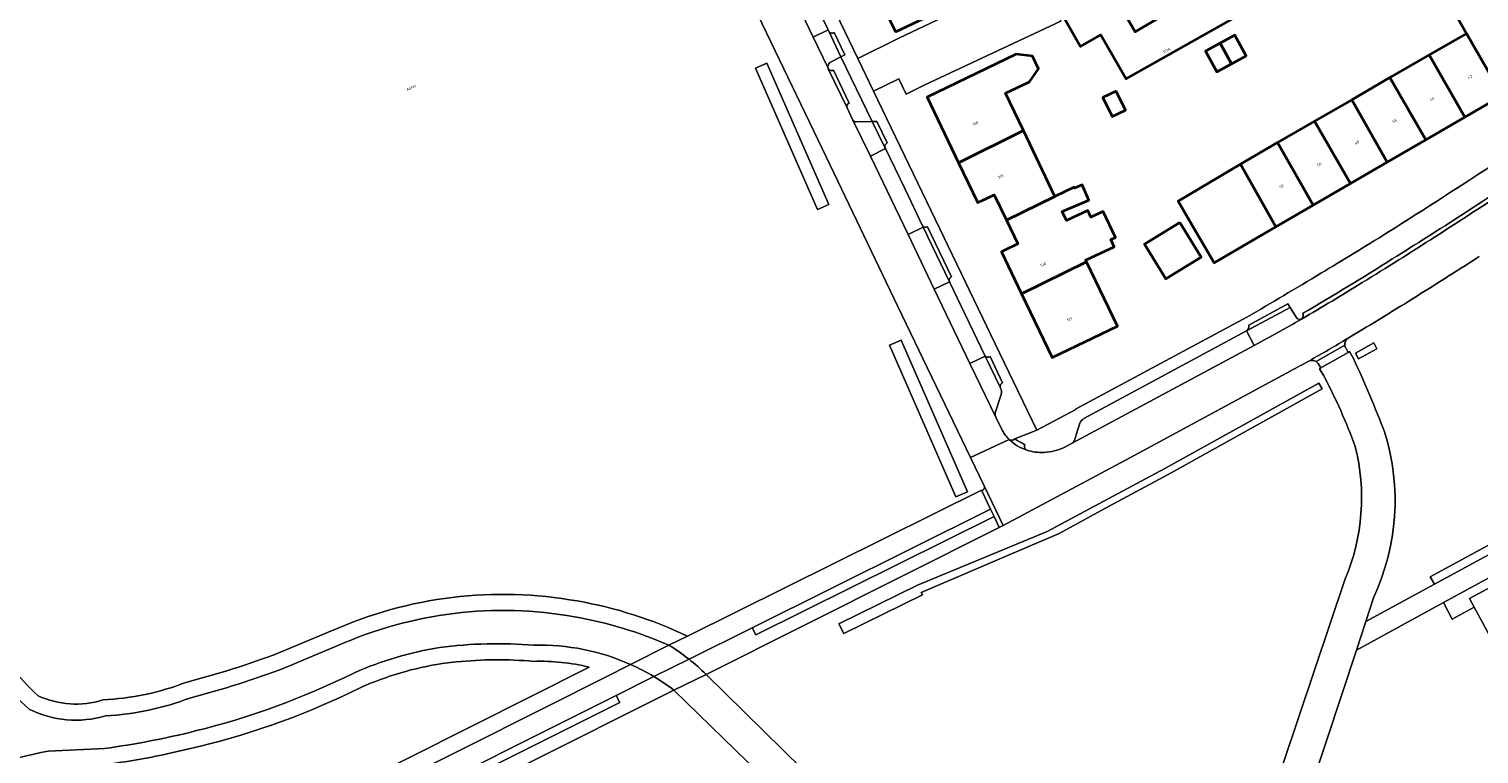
# Model space of a CAD drawing. Header units: metres. Extents: x 197700 to 204338, y 317132 to 325229.
# Tile 279 of 656: x 200072 to 200252, y 319427 to 319517. Entities that reach past the tile are written whole.
import ezdxf
from ezdxf.enums import TextEntityAlignment as Align

# ---------------------------------------------------------------- set-up
doc = ezdxf.new("R2010")
doc.units = ezdxf.units.M
for name, color, linetype, lineweight in [('B-WE-GR-BEPLANTING_CULTUUR_HEESTERS-GV', 90, 'Continuous', 18), ('B-WE-GR-GRAS-GV', 60, 'Continuous', 13), ('B-WE-OG-BEBOUWING-GV', 7, 'Continuous', 35), ('B-WE-OG-BEBOUWING-T18', 10, 'Continuous', 18), ('B-WE-OG-TERREIN_CULTUURSCHEIDING-GV', 7, 'Continuous', 18), ('B-WE-OG-TERREIN_ERF-GV', 7, 'Continuous', 18), ('B-WE-OG-TOPOGRAFIE-T18', 10, 'Continuous', 18), ('B-WE-VH-VERHARDING_BETONSTRAATSTEEN-GV', 252, 'Continuous', 18), ('B-WE-VH-VERHARDING_HALFVERHARDING_GRIND-GV', 252, 'Continuous', 18), ('B-WE-VH-VERHARDING_OPEN-GV', 252, 'Continuous', 18), ('B-WE-VH-VERHARDING_STRAATBAKSTEEN-GV', 252, 'Continuous', 18), ('B-WE-VH-VERHARDING_TEGEL-GV', 252, 'Continuous', 18)]:
    doc.layers.add(name, color=color, linetype=linetype, lineweight=lineweight)
doc.styles.add('NLCS-ISO-M200-T18', font='NLCS-ISO.ttf', dxfattribs={"height": 0.36})

msp = doc.modelspace()

# ---------------------------------------------------------------- linework, layer by layer
at = {"layer": 'B-WE-GR-BEPLANTING_CULTUUR_HEESTERS-GV'}
for points in [[(200162.026, 319512.546), (200169.71, 319494.995), (200171.129, 319495.616), (200163.445, 319513.167)], [(200178.701, 319478.097), (200186.95, 319459.256), (200188.369, 319459.877), (200180.12, 319478.718)], [(200236.638, 319477.132), (200237.036, 319476.414), (200239.315, 319477.677), (200238.917, 319478.395)], [(200182.629, 319447.357), (200192.115, 319451.409), (200199.807, 319454.694), (200205.94, 319458.041), (200213.343, 319462.055), (200232.486, 319472.665), (200232.088, 319473.383), (200212.945, 319462.772), (200198.288, 319454.938), (200182.182, 319448.271), (200172.404, 319443.491), (200172.993, 319442.285), (200182.772, 319447.065)], [(200245.946, 319449.33), (200246.46, 319448.385), (200273.414, 319463.016), (200274.226, 319463.46), (200273.709, 319464.41)], [(200191.254, 319457.714), (200161.624, 319442.977), (200162.065, 319442.09), (200191.685, 319456.81)], [(200251.405, 319445.548), (200250.822, 319446.614), (200255.748, 319449.283), (200255.203, 319450.263), (200247.58, 319446.108), (200248.687, 319444.071)], [(200115.044, 319419.711), (200115.46, 319418.854), (200145.124, 319433.681), (200144.686, 319434.561)]]:
    msp.add_lwpolyline(points, close=True, dxfattribs=at)
at = {"layer": 'B-WE-GR-GRAS-GV'}
for points in [[(200190.462, 319460.612), (200188.767, 319464.136), (200179.701, 319482.993), (200170.839, 319501.457), (200160.179, 319523.616), (200159.478, 319525.074), (200141.265, 319562.951)], [(200153.567, 319441.953), (200190.121, 319460.094), (200190.17, 319459.992)], [(200102.731, 319439.847), (200109.286, 319442.599)]]:
    msp.add_lwpolyline(points, dxfattribs=at)
for points in [[(200162.026, 319512.546), (200163.445, 319513.167), (200171.129, 319495.616), (200169.71, 319494.995)], [(200178.701, 319478.097), (200180.12, 319478.718), (200188.369, 319459.877), (200186.95, 319459.256)]]:
    msp.add_lwpolyline(points, close=True, dxfattribs=at)
for points in [[(200190.17, 319459.992, 0.4190742), (200190.462, 319460.612)], [(200109.286, 319442.599, -0.1503557), (200139.851, 319446.311)], [(200139.851, 319446.311, -0.0671167), (200153.567, 319441.953)], [(200066.621, 319442.129, 0.0727658), (200072.789, 319434.535)], [(200091.167, 319436.195, 0.0259241), (200102.731, 319439.847)], [(200080.826, 319434.024, 0.0812187), (200091.167, 319436.195)], [(200072.789, 319434.535, 0.1892836), (200080.826, 319434.024)]]:
    msp.add_lwpolyline(points, format="xyb", dxfattribs=at)
at = {"layer": 'B-WE-OG-BEBOUWING-GV'}
for points in [[(200179.423, 319517.067), (200187.604, 319520.924), (200186.57, 319523.175), (200183.646, 319529.217), (200175.49, 319525.223)], [(200221.51, 319518.774), (200218.15, 319524.473), (200218.255, 319524.535), (200216.594, 319527.468), (200213.221, 319525.569), (200212.253, 319527.291), (200209.93, 319525.982), (200211.113, 319523.927), (200211.768, 319524.304), (200213.859, 319520.674), (200213.071, 319520.221), (200213.474, 319519.521), (200211.576, 319518.428), (200209.232, 319517.079), (200206.135, 319522.458), (200202.772, 319520.535), (200200.247, 319519.091), (200202.44, 319515.258), (200204.964, 319516.703), (200208.109, 319511.205)], [(200262.583, 319513.632), (200260.072, 319517.955), (200258.122, 319521.312), (200256.305, 319524.44), (200248.651, 319519.994), (200250.442, 319516.873), (200254.873, 319509.154)], [(200221.219, 319513.084), (200219.811, 319515.646), (200217.991, 319514.645), (200219.399, 319512.083), (200220.667, 319512.78)], [(200221.219, 319513.084), (200223.039, 319514.086), (200221.631, 319516.646), (200219.811, 319515.646)], [(200247.646, 319515.257), (200245.816, 319514.2), (200250.253, 319506.47), (200254.873, 319509.154), (200250.442, 319516.873)], [(200195.337, 319504.802), (200193.104, 319509.448), (200196.092, 319510.845), (200197.207, 319512.48), (200196.454, 319514.047), (200194.445, 319514.269), (200183.357, 319508.952), (200187.283, 319500.78)], [(200245.387, 319503.644), (200250.253, 319506.47), (200245.816, 319514.2), (200240.929, 319511.376)], [(200236.174, 319508.628), (200240.584, 319500.853), (200245.387, 319503.644), (200240.929, 319511.376)], [(200206.869, 319509.706), (200205.232, 319508.903), (200206.401, 319506.523), (200208.038, 319507.326)], [(200236.005, 319498.194), (200240.584, 319500.853), (200236.174, 319508.628), (200231.546, 319505.953)], [(200193.237, 319493.659), (200199.259, 319496.592), (200195.337, 319504.802), (200187.283, 319500.78), (200189.67, 319495.813), (200190.047, 319495.997), (200191.715, 319496.811)], [(200231.546, 319505.953), (200226.958, 319503.301), (200231.4, 319495.519), (200236.005, 319498.194)], [(200231.4, 319495.519), (200226.958, 319503.301), (200222.342, 319500.633), (200226.749, 319492.817)], [(200226.749, 319492.817), (200222.342, 319500.633), (200214.599, 319496.031), (200216.551, 319492.671), (200219.061, 319488.351)], [(200199.259, 319496.592), (200193.237, 319493.659), (200194.663, 319490.707), (200192.929, 319489.874), (200192.607, 319489.72), (200195.108, 319484.51), (200203.174, 319488.493), (200203.081, 319488.687), (200204.308, 319489.252), (200206.649, 319490.33), (200206.23, 319491.24), (200206.777, 319491.491), (200205.282, 319494.736), (200203.733, 319494.023), (200203.352, 319494.85), (200200.705, 319493.631), (200200.176, 319494.731), (200203.479, 319496.156), (200202.659, 319498.059), (200201.686, 319497.639), (200201.638, 319497.75)], [(200214.799, 319493.355), (200210.399, 319490.661), (200213.041, 319486.345), (200217.441, 319489.038)], [(200203.174, 319488.493), (200195.108, 319484.51), (200198.918, 319476.572), (200207.032, 319480.467)]]:
    msp.add_lwpolyline(points, close=True, dxfattribs=at)
at = {"layer": 'B-WE-OG-TERREIN_CULTUURSCHEIDING-GV'}
for points in [[(200252.008, 319489.115, -0.0039181), (200244.353, 319484.263)], [(200244.353, 319484.263, -0.0068452), (200235.845, 319479.061)], [(200235.716, 319478.982, 0.264648), (200235.321, 319478.131)], [(200235.321, 319478.131, 0.1233896), (200235.471, 319477.692)], [(200230.905, 319476.181, -0.0043024), (200228.529, 319474.881)], [(200231.744, 319476.066, 0.2204433), (200230.905, 319476.181)], [(200232.07, 319475.725, 0.1184148), (200231.744, 319476.066)], [(200236.39, 319476.465, -0.0165638), (200240.315, 319467.21)], [(200236.617, 319465.524, 0.0328368), (200232.71, 319474.294)], [(200240.315, 319467.21, -0.1853123), (200238.896, 319446.721)], [(200235.378, 319449.081, 0.1621877), (200236.617, 319465.524)], [(200139.851, 319446.311, 0.1503557), (200109.286, 319442.599)], [(200110.08, 319440.763, -0.1504798), (200139.502, 319444.342)], [(200153.567, 319441.953, 0.0671167), (200139.851, 319446.311)], [(200139.502, 319444.342, -0.0593845), (200151.256, 319440.806)], [(200072.789, 319434.535, -0.0727658), (200066.621, 319442.129)], [(200064.893, 319441.121, 0.0748911), (200071.656, 319432.861)], [(200102.731, 319439.847, -0.0259241), (200091.167, 319436.195)], [(200122.73, 319440.522, 0.0636471), (200112.123, 319437.401)], [(200134.482, 319440.808, 0.0541195), (200122.73, 319440.522)], [(200146.491, 319438.419, 0.1124072), (200134.482, 319440.808)], [(200091.78, 319434.288, 0.0258216), (200103.469, 319437.988)], [(200112.926, 319435.569, -0.063724), (200123.047, 319438.547)], [(200123.047, 319438.547, 0.063724), (200112.926, 319435.569)], [(200124.788, 319438.747, -0.0460656), (200134.427, 319438.805)], [(200134.427, 319438.805, 0.0460656), (200124.788, 319438.747)], [(200134.427, 319438.805, -0.0681192), (200141.331, 319438.083)], [(200141.331, 319438.083, 0.0681192), (200134.427, 319438.805)], [(200091.167, 319436.195, -0.0812187), (200080.826, 319434.024)], [(200112.123, 319437.401, -0.0553229), (200092.34, 319430.152)], [(200080.826, 319434.024, -0.1892836), (200072.789, 319434.535)], [(200081.175, 319432.039, 0.0785545), (200091.78, 319434.288)], [(200092.817, 319428.21, 0.0553199), (200112.926, 319435.569)], [(200112.926, 319435.569, -0.0553199), (200092.817, 319428.21)], [(200071.656, 319432.861, 0.1901523), (200081.175, 319432.039)], [(200092.34, 319430.152, -0.0276195), (200081.037, 319427.978)], [(200074.051, 319427.634, 0.1025915), (200060.49, 319422.392)], [(200081.22, 319425.985, 0.0182927), (200088.827, 319427.293)], [(200088.827, 319427.293, -0.0182927), (200081.22, 319425.985)]]:
    msp.add_lwpolyline(points, format="xyb", dxfattribs=at)
for points in [[(200235.471, 319477.692), (200235.735, 319477.217), (200235.898, 319477.311), (200236.39, 319476.465)], [(200235.845, 319479.061), (200235.716, 319478.982)], [(200232.71, 319474.294), (200232.171, 319475.186), (200232.336, 319475.28), (200232.07, 319475.725)], [(200228.529, 319474.881), (200210.717, 319465.285), (200208.659, 319464.163), (200192.824, 319455.7), (200192.34, 319455.433), (200155.862, 319437.191), (200167.811, 319425.452), (200185.543, 319408.351)], [(200238.896, 319446.721), (200237.918, 319443.748), (200246.46, 319448.385), (200245.946, 319449.33), (200273.709, 319464.41), (200274.226, 319463.46), (200281.249, 319467.295)], [(200282.593, 319465.257), (200275.002, 319461.131), (200276.163, 319458.995), (200262.125, 319451.37), (200264.509, 319447.002), (200264.858, 319446.36), (200254.143, 319440.541), (200253.785, 319441.2), (200251.405, 319445.548), (200248.687, 319444.071), (200247.58, 319446.108), (200236.752, 319440.206), (200229.366, 319417.763)], [(200225.781, 319420.565), (200235.378, 319449.081)], [(200109.286, 319442.599), (200102.731, 319439.847)], [(200151.256, 319440.806), (200153.567, 319441.953)], [(200103.469, 319437.988), (200110.08, 319440.763)], [(200047.675, 319394.509), (200047.762, 319394.295), (200048.297, 319392.825), (200081.055, 319405.567), (200144.099, 319437.235), (200145.733, 319438.056), (200146.491, 319438.419)], [(200141.331, 319438.083), (200126.727, 319430.747), (200094.497, 319414.557), (200080.242, 319407.397), (200049.512, 319395.444)], [(200049.512, 319395.444), (200080.242, 319407.397), (200094.497, 319414.557), (200126.727, 319430.747), (200141.331, 319438.083)], [(200123.047, 319438.547), (200124.788, 319438.747)], [(200124.788, 319438.747), (200123.047, 319438.547)], [(200081.037, 319427.978), (200074.051, 319427.634)], [(200088.827, 319427.293), (200092.817, 319428.21)], [(200092.817, 319428.21), (200088.827, 319427.293)]]:
    msp.add_lwpolyline(points, dxfattribs=at)
for points in [[(200236.638, 319477.132), (200238.917, 319478.395), (200239.315, 319477.677), (200237.036, 319476.414)], [(200192.115, 319451.409), (200182.629, 319447.357), (200182.772, 319447.065), (200172.993, 319442.285), (200172.404, 319443.491), (200182.182, 319448.271), (200198.288, 319454.938), (200212.945, 319462.772), (200232.088, 319473.383), (200232.486, 319472.665), (200213.343, 319462.055), (200205.94, 319458.041), (200199.807, 319454.694)], [(200151.877, 319435.236), (200114.13, 319416.32), (200126.498, 319399.375), (200131.955, 319403.308), (200137.689, 319407.455), (200144.827, 319397.591), (200133.682, 319389.477), (200139.48, 319381.471), (200146.316, 319386.436), (200146.762, 319385.821), (200151.204, 319389.048), (200150.757, 319389.662), (200176.26, 319408.185), (200176.706, 319407.571), (200178.737, 319409.046), (200164.133, 319423.286)]]:
    msp.add_lwpolyline(points, close=True, dxfattribs=at)
at = {"layer": 'B-WE-OG-TERREIN_ERF-GV'}
for points in [[(200167.744, 319541.296), (200163.801, 319549.458), (200168.304, 319551.633), (200171.945, 319553.391), (200175.889, 319545.243), (200179.726, 319547.078), (200182.125, 319542.123), (200178.318, 319540.28), (200179.849, 319537.062), (200181.247, 319534.173), (200183.646, 319529.217), (200186.57, 319523.175), (200187.604, 319520.924), (200179.423, 319517.067), (200175.49, 319525.223), (200173.074, 319530.233), (200175.148, 319531.221), (200173.73, 319534.15), (200172.197, 319537.318), (200170.144, 319536.327)], [(200262.583, 319513.632), (200254.873, 319509.154), (200250.253, 319506.47), (200245.387, 319503.644), (200240.584, 319500.853), (200236.005, 319498.194), (200231.4, 319495.519), (200226.749, 319492.817), (200219.061, 319488.351), (200216.551, 319492.671), (200214.599, 319496.031), (200222.342, 319500.633), (200226.958, 319503.301), (200231.546, 319505.953), (200236.174, 319508.628), (200240.929, 319511.376), (200245.816, 319514.2), (200247.646, 319515.257), (200250.442, 319516.873), (200248.651, 319519.994), (200256.305, 319524.44), (200258.122, 319521.312), (200260.072, 319517.955)], [(200219.811, 319515.646), (200221.631, 319516.646), (200223.039, 319514.086), (200221.219, 319513.084), (200220.667, 319512.78), (200219.399, 319512.083), (200217.991, 319514.645)], [(200193.104, 319509.448), (200195.337, 319504.802), (200199.259, 319496.592), (200201.638, 319497.75), (200201.686, 319497.639), (200202.659, 319498.059), (200203.479, 319496.156), (200200.176, 319494.731), (200200.705, 319493.631), (200203.352, 319494.85), (200203.733, 319494.023), (200205.282, 319494.736), (200206.777, 319491.491), (200206.23, 319491.24), (200206.649, 319490.33), (200204.308, 319489.252), (200203.081, 319488.687), (200203.174, 319488.493), (200207.032, 319480.467), (200198.918, 319476.572), (200195.108, 319484.51), (200192.607, 319489.72), (200192.929, 319489.874), (200194.663, 319490.707), (200193.237, 319493.659), (200191.715, 319496.811), (200190.047, 319495.997), (200189.67, 319495.813), (200187.283, 319500.78), (200183.357, 319508.952), (200194.445, 319514.269), (200196.454, 319514.047), (200197.207, 319512.48), (200196.092, 319510.845)], [(200206.869, 319509.706), (200208.038, 319507.326), (200206.401, 319506.523), (200205.232, 319508.903)], [(200214.799, 319493.355), (200217.441, 319489.038), (200213.041, 319486.345), (200210.399, 319490.661)]]:
    msp.add_lwpolyline(points, close=True, dxfattribs=at)
for points in [[(200168.191, 319527.382), (200174.747, 319513.766), (200179.835, 319516.259), (200197.977, 319524.878)], [(200233.14, 319525.343), (200221.51, 319518.774), (200208.109, 319511.205), (200204.964, 319516.703), (200202.44, 319515.258), (200200.247, 319519.091), (200202.772, 319520.535), (200202.632, 319520.489), (200201.749, 319522.03), (200200.838, 319521.5), (200198.978, 319520.572), (200199.996, 319518.4), (200183.018, 319510.421), (200180.778, 319509.333), (200179.831, 319511.237), (200176.713, 319509.688), (200184.407, 319493.714), (200192.366, 319477.162), (200196.992, 319467.527), (200201.881, 319470.107), (200201.812, 319470.155), (200223.126, 319481.595)], [(200206.135, 319522.458), (200209.232, 319517.079), (200211.576, 319518.428)]]:
    msp.add_lwpolyline(points, dxfattribs=at)
for points in [[(200240.559, 319492.063, 0.0056165), (200254.59, 319501.117)], [(200232.348, 319487.048, 0.0033159), (200240.559, 319492.063)], [(200223.126, 319481.595, 0.0046244), (200232.348, 319487.048)]]:
    msp.add_lwpolyline(points, format="xyb", dxfattribs=at)
at = {"layer": 'B-WE-VH-VERHARDING_BETONSTRAATSTEEN-GV'}
for points in [[(200169.193, 319516.415), (200171.045, 319517.302), (200166.577, 319526.605), (200164.706, 319525.794)], [(200182.876, 319492.801), (200182.803, 319492.954), (200180.578, 319497.591), (200178.177, 319502.553), (200176.331, 319501.612), (200180.993, 319491.883)], [(200184.255, 319485.084), (200186.137, 319486.006), (200182.876, 319492.801), (200180.993, 319491.883)], [(200186.137, 319486.006), (200184.255, 319485.084), (200188.684, 319475.852), (200190.578, 319476.766), (200190.545, 319476.834), (200187.604, 319482.948)]]:
    msp.add_lwpolyline(points, close=True, dxfattribs=at)
for points in [[(200192.608, 319467.719), (200191.933, 319469.079), (200188.684, 319475.852), (200184.255, 319485.084), (200180.993, 319491.883), (200176.331, 319501.612), (200174.141, 319506.095), (200173.403, 319507.633), (200171.073, 319512.485), (200171.052, 319512.529), (200169.193, 319516.415), (200164.706, 319525.794), (200160.179, 319523.616), (200170.839, 319501.457), (200179.701, 319482.993), (200188.767, 319464.136), (200193.564, 319466.4)], [(200171.045, 319517.302), (200169.193, 319516.415), (200171.052, 319512.529)], [(200171.266, 319513.245), (200172.648, 319513.963), (200171.121, 319517.142), (200171.045, 319517.302)], [(200171.121, 319517.142), (200172.648, 319513.963), (200173.141, 319514.209), (200171.808, 319516.98)], [(200171.073, 319512.485), (200173.403, 319507.633)], [(200173.67, 319508.216), (200171.726, 319512.313)], [(200174.141, 319506.095), (200176.331, 319501.612), (200178.177, 319502.553), (200178.122, 319502.665), (200176.547, 319505.92), (200174.558, 319505.868)], [(200178.407, 319503.252), (200177.11, 319505.935), (200176.547, 319505.92), (200178.122, 319502.665)], [(200182.803, 319492.954), (200182.876, 319492.801), (200186.137, 319486.006)], [(200186.397, 319486.593), (200183.406, 319492.832)], [(200223.079, 319479.879), (200228.51, 319482.791), (200228.236, 319483.244), (200223.364, 319480.602)], [(200229.252, 319481.58), (200228.51, 319482.791), (200223.079, 319479.879), (200224.035, 319478.071)], [(200201.387, 319465.939), (200224.035, 319478.071), (200223.079, 319479.879), (200202.876, 319469.005)], [(200224.035, 319478.071), (200201.387, 319465.939), (200201.254, 319465.868), (200200.404, 319465.399)], [(200235.321, 319478.131), (200231.744, 319476.066)], [(200231.744, 319476.066), (200235.321, 319478.131)], [(200232.07, 319475.725), (200232.336, 319475.28), (200235.735, 319477.217), (200235.471, 319477.692)], [(200235.716, 319478.982), (200235.845, 319479.061)], [(200192.503, 319472.764), (200192.48, 319472.813), (200190.578, 319476.766), (200188.684, 319475.852), (200191.933, 319469.079)], [(200190.545, 319476.834), (200190.578, 319476.766), (200192.48, 319472.813)], [(200192.74, 319473.421), (200191.189, 319476.713)], [(200193.564, 319466.4), (200188.767, 319464.136), (200190.462, 319460.612), (200192.824, 319455.7), (200208.659, 319464.163), (200210.717, 319465.285), (200228.529, 319474.881)], [(200191.89, 319469.842), (200192.572, 319471.999)], [(200202.371, 319468.41), (200201.73, 319466.416)], [(200190.17, 319459.992), (200191.254, 319457.714), (200191.685, 319456.81), (200192.34, 319455.433)], [(200192.34, 319455.433), (200192.824, 319455.7), (200190.462, 319460.612)]]:
    msp.add_lwpolyline(points, dxfattribs=at)
for points in [[(200171.808, 319516.98, -0.4195683), (200171.121, 319517.142)], [(200171.052, 319512.529, -0.3422308), (200171.266, 319513.245)], [(200171.726, 319512.313, -0.4199148), (200171.073, 319512.485)], [(200173.403, 319507.633, -0.4000995), (200173.67, 319508.216)], [(200174.558, 319505.868, -0.2855939), (200174.141, 319506.095)], [(200178.122, 319502.665, -0.3695343), (200178.407, 319503.252)], [(200259.568, 319500.742, -0.0056494), (200249.957, 319494.359)], [(200255.949, 319497.719, -0.0043211), (200246.539, 319491.582)], [(200246.539, 319491.582, 0.0043211), (200255.949, 319497.719)], [(200249.957, 319494.359, -0.0037023), (200241.226, 319488.825)], [(200183.406, 319492.832, -0.4242885), (200182.803, 319492.954)], [(200246.539, 319491.582, -0.0059724), (200237.493, 319485.896)], [(200237.493, 319485.896, 0.0059724), (200246.539, 319491.582)], [(200241.226, 319488.825, -0.0093965), (200230.081, 319482.072)], [(200244.353, 319484.263, 0.0039181), (200252.008, 319489.115)], [(200186.137, 319486.006, -0.4513791), (200186.397, 319486.593)], [(200237.493, 319485.896, -0.008657), (200229.931, 319481.365)], [(200229.931, 319481.365, 0.008657), (200237.493, 319485.896)], [(200235.845, 319479.061, 0.0068452), (200244.353, 319484.263)], [(200224.035, 319478.071, 0.0064703), (200229.931, 319481.365)], [(200229.931, 319481.365, -0.0064703), (200224.035, 319478.071)], [(200229.931, 319481.365, -0.3969457), (200229.252, 319481.58)], [(200230.081, 319482.072, -0.4046184), (200229.931, 319481.365)], [(200223.364, 319480.602, -0.2855251), (200223.079, 319479.879)], [(200235.716, 319478.982, -0.0089347), (200230.905, 319476.181)], [(200230.905, 319476.181, 0.0089347), (200235.716, 319478.982)], [(200235.321, 319478.131, -0.264648), (200235.716, 319478.982)], [(200235.471, 319477.692, -0.1233896), (200235.321, 319478.131)], [(200191.189, 319476.713, -0.4486734), (200190.545, 319476.834)], [(200228.529, 319474.881, 0.0043024), (200230.905, 319476.181)], [(200230.905, 319476.181, -0.2204433), (200231.744, 319476.066)], [(200231.744, 319476.066, -0.1184148), (200232.07, 319475.725)], [(200192.48, 319472.813, -0.4241466), (200192.74, 319473.421)], [(200192.572, 319471.999, 0.2517798), (200192.503, 319472.764)], [(200191.933, 319469.079, -0.1874876), (200191.89, 319469.842)], [(200202.876, 319469.005, 0.1741281), (200202.371, 319468.41)], [(200193.564, 319466.4, -0.0769967), (200192.608, 319467.719)], [(200194.274, 319466.459, -0.3669649), (200193.564, 319466.4)], [(200193.564, 319466.4, 0.1235755), (200195.771, 319465.064)], [(200195.771, 319465.064, -0.1235755), (200193.564, 319466.4)], [(200195.521, 319465.743, -0.0184624), (200194.274, 319466.459)], [(200195.771, 319465.064, -0.4298003), (200195.521, 319465.743)], [(200197.883, 319464.784, -0.09175), (200195.771, 319465.064)], [(200200.404, 319465.399, -0.1019715), (200197.883, 319464.784)], [(200201.73, 319466.416, -0.2026087), (200201.387, 319465.939)], [(200190.462, 319460.612, -0.4190742), (200190.17, 319459.992)]]:
    msp.add_lwpolyline(points, format="xyb", dxfattribs=at)
at = {"layer": 'B-WE-VH-VERHARDING_HALFVERHARDING_GRIND-GV'}
for points in [[(200236.39, 319476.465), (200235.898, 319477.311), (200235.735, 319477.217), (200232.336, 319475.28), (200232.171, 319475.186), (200232.71, 319474.294)], [(200235.378, 319449.081), (200225.781, 319420.565)], [(200229.366, 319417.763), (200236.752, 319440.206), (200237.918, 319443.748), (200238.896, 319446.721)], [(200110.08, 319440.763), (200103.469, 319437.988)], [(200146.491, 319438.419), (200151.256, 319440.806)], [(200151.275, 319440.798), (200151.256, 319440.806), (200146.491, 319438.419)], [(200153.752, 319439.072), (200149.385, 319436.915)], [(200149.385, 319436.915), (200153.752, 319439.072)], [(200151.877, 319435.236), (200155.862, 319437.191), (200155.855, 319437.198)], [(200185.543, 319408.351), (200167.811, 319425.452), (200155.862, 319437.191), (200151.877, 319435.236), (200164.133, 319423.286), (200178.737, 319409.046), (200180.423, 319407.474), (200181.553, 319406.42)], [(200074.051, 319427.634), (200081.037, 319427.978)]]:
    msp.add_lwpolyline(points, dxfattribs=at)
for points in [[(200240.315, 319467.21, 0.0165638), (200236.39, 319476.465)], [(200232.71, 319474.294, -0.0328368), (200236.617, 319465.524)], [(200238.896, 319446.721, 0.1853123), (200240.315, 319467.21)], [(200236.617, 319465.524, -0.1621877), (200235.378, 319449.081)], [(200139.502, 319444.342, 0.1504798), (200110.08, 319440.763)], [(200151.256, 319440.806, 0.0593845), (200139.502, 319444.342)], [(200071.656, 319432.861, -0.0748911), (200064.893, 319441.121)], [(200112.123, 319437.401, -0.0636471), (200122.73, 319440.522)], [(200122.73, 319440.522, -0.0541195), (200134.482, 319440.808)], [(200134.482, 319440.808, -0.1124072), (200146.491, 319438.419)], [(200153.752, 319439.072, 0.0306903), (200151.275, 319440.798)], [(200103.469, 319437.988, -0.0258216), (200091.78, 319434.288)], [(200146.491, 319438.419, -0.02964), (200149.385, 319436.915)], [(200155.855, 319437.198, 0.0284205), (200153.752, 319439.072)], [(200092.34, 319430.152, 0.0553229), (200112.123, 319437.401)], [(200149.385, 319436.915, -0.0275976), (200151.877, 319435.236)], [(200091.78, 319434.288, -0.0785545), (200081.175, 319432.039)], [(200081.175, 319432.039, -0.1901523), (200071.656, 319432.861)], [(200081.037, 319427.978, 0.0276195), (200092.34, 319430.152)], [(200060.49, 319422.392, -0.1025915), (200074.051, 319427.634)]]:
    msp.add_lwpolyline(points, format="xyb", dxfattribs=at)
at = {"layer": 'B-WE-VH-VERHARDING_OPEN-GV'}
msp.add_lwpolyline([(200197.977, 319524.878), (200179.835, 319516.259), (200174.747, 319513.766), (200176.713, 319509.688), (200179.831, 319511.237), (200180.778, 319509.333), (200183.018, 319510.421), (200199.996, 319518.4)], dxfattribs=at)
at = {"layer": 'B-WE-VH-VERHARDING_STRAATBAKSTEEN-GV'}
for points in [[(200153.752, 319439.072), (200161.624, 319442.977), (200191.254, 319457.714), (200190.17, 319459.992), (200190.121, 319460.094), (200153.567, 319441.953), (200151.256, 319440.806), (200151.275, 319440.798)], [(200146.491, 319438.419), (200145.733, 319438.056), (200144.099, 319437.235), (200081.055, 319405.567), (200048.297, 319392.825), (200048.248, 319392.69), (200049.139, 319390.296), (200076.64, 319401.058), (200082.252, 319403.254), (200091.766, 319408.029), (200108.04, 319416.203)], [(200108.04, 319416.203), (200115.044, 319419.711), (200144.686, 319434.561), (200149.385, 319436.915)]]:
    msp.add_lwpolyline(points, dxfattribs=at)
for points in [[(200151.275, 319440.798, -0.0306903), (200153.752, 319439.072)], [(200149.385, 319436.915, 0.02964), (200146.491, 319438.419)]]:
    msp.add_lwpolyline(points, format="xyb", dxfattribs=at)
at = {"layer": 'B-WE-VH-VERHARDING_TEGEL-GV'}
for points in [[(200196.992, 319467.527), (200192.366, 319477.162), (200184.407, 319493.714), (200176.713, 319509.688), (200174.747, 319513.766), (200168.191, 319527.382), (200166.577, 319526.605), (200171.045, 319517.302), (200171.121, 319517.142)], [(200171.808, 319516.98), (200173.141, 319514.209), (200172.648, 319513.963), (200176.547, 319505.92), (200177.11, 319505.935), (200178.407, 319503.252)], [(200172.648, 319513.963), (200171.266, 319513.245)], [(200174.558, 319505.868), (200176.547, 319505.92), (200172.648, 319513.963)], [(200171.052, 319512.529), (200171.073, 319512.485)], [(200171.726, 319512.313), (200173.67, 319508.216)], [(200173.403, 319507.633), (200174.141, 319506.095)], [(200178.122, 319502.665), (200178.177, 319502.553), (200180.578, 319497.591), (200182.803, 319492.954)], [(200183.406, 319492.832), (200186.397, 319486.593)], [(200186.137, 319486.006), (200187.604, 319482.948), (200190.545, 319476.834)], [(200223.364, 319480.602), (200228.236, 319483.244), (200228.51, 319482.791), (200229.252, 319481.58)], [(200223.126, 319481.595), (200201.812, 319470.155), (200201.881, 319470.107), (200196.992, 319467.527), (200194.274, 319466.459)], [(200202.876, 319469.005), (200223.079, 319479.879)], [(200191.189, 319476.713), (200192.74, 319473.421)], [(200192.572, 319471.999), (200191.89, 319469.842)], [(200192.48, 319472.813), (200192.503, 319472.764)], [(200191.933, 319469.079), (200192.608, 319467.719)], [(200201.73, 319466.416), (200202.371, 319468.41)], [(200194.274, 319466.459), (200196.992, 319467.527)], [(200200.404, 319465.399), (200201.254, 319465.868), (200201.387, 319465.939)], [(200155.855, 319437.198), (200155.862, 319437.191), (200192.34, 319455.433), (200191.685, 319456.81), (200162.065, 319442.09), (200161.624, 319442.977)], [(200161.624, 319442.977), (200153.752, 319439.072)], [(200149.385, 319436.915), (200144.686, 319434.561), (200145.124, 319433.681), (200115.46, 319418.854), (200115.044, 319419.711), (200108.04, 319416.203), (200108.463, 319415.322), (200092.206, 319407.164), (200091.766, 319408.029), (200082.252, 319403.254), (200076.64, 319401.058), (200076.986, 319400.154), (200049.47, 319389.401), (200049.139, 319390.296), (200048.248, 319392.69), (200048.297, 319392.825), (200047.762, 319394.295), (200043.798, 319392.729), (200041.774, 319391.929), (200030.891, 319387.63), (200031.528, 319385.977), (200045.814, 319391.696), (200046.262, 319391.869), (200048.031, 319387.186)], [(200114.13, 319416.32), (200151.877, 319435.236)]]:
    msp.add_lwpolyline(points, dxfattribs=at)
for points in [[(200171.121, 319517.142, 0.4195683), (200171.808, 319516.98)], [(200171.266, 319513.245, 0.3422308), (200171.052, 319512.529)], [(200171.073, 319512.485, 0.4199148), (200171.726, 319512.313)], [(200173.67, 319508.216, 0.4000995), (200173.403, 319507.633)], [(200174.141, 319506.095, 0.2855939), (200174.558, 319505.868)], [(200178.407, 319503.252, 0.3695343), (200178.122, 319502.665)], [(200254.59, 319501.117, -0.0056165), (200240.559, 319492.063)], [(200249.957, 319494.359, 0.0056494), (200259.568, 319500.742)], [(200241.226, 319488.825, 0.0037023), (200249.957, 319494.359)], [(200182.803, 319492.954, 0.4242885), (200183.406, 319492.832)], [(200240.559, 319492.063, -0.0033159), (200232.348, 319487.048)], [(200230.081, 319482.072, 0.0093965), (200241.226, 319488.825)], [(200186.397, 319486.593, 0.4513791), (200186.137, 319486.006)], [(200232.348, 319487.048, -0.0046244), (200223.126, 319481.595)], [(200229.252, 319481.58, 0.3969457), (200229.931, 319481.365)], [(200229.931, 319481.365, 0.4046184), (200230.081, 319482.072)], [(200223.079, 319479.879, 0.2855251), (200223.364, 319480.602)], [(200190.545, 319476.834, 0.4486734), (200191.189, 319476.713)], [(200192.74, 319473.421, 0.4241466), (200192.48, 319472.813)], [(200192.503, 319472.764, -0.2517798), (200192.572, 319471.999)], [(200191.89, 319469.842, 0.1874876), (200191.933, 319469.079)], [(200202.371, 319468.41, -0.1741281), (200202.876, 319469.005)], [(200192.608, 319467.719, 0.0769967), (200193.564, 319466.4)], [(200193.564, 319466.4, 0.3669649), (200194.274, 319466.459)], [(200194.274, 319466.459, 0.0184624), (200195.521, 319465.743)], [(200195.521, 319465.743, 0.4298003), (200195.771, 319465.064)], [(200195.771, 319465.064, 0.09175), (200197.883, 319464.784)], [(200197.883, 319464.784, 0.1019715), (200200.404, 319465.399)], [(200201.387, 319465.939, 0.2026087), (200201.73, 319466.416)], [(200153.752, 319439.072, -0.0284205), (200155.855, 319437.198)], [(200151.877, 319435.236, 0.0275976), (200149.385, 319436.915)]]:
    msp.add_lwpolyline(points, format="xyb", dxfattribs=at)
msp.add_lwpolyline([(200237.918, 319443.748), (200236.752, 319440.206), (200247.58, 319446.108), (200255.203, 319450.263), (200255.748, 319449.283), (200250.822, 319446.614), (200251.405, 319445.548), (200253.785, 319441.2), (200264.509, 319447.002), (200262.125, 319451.37), (200261.551, 319452.422), (200257.224, 319450.092), (200256.692, 319451.076), (200274.642, 319460.935), (200275.002, 319461.131), (200282.593, 319465.257), (200281.249, 319467.295), (200274.226, 319463.46), (200273.414, 319463.016), (200246.46, 319448.385)], close=True, dxfattribs=at)

# ---------------------------------------------------------------- texts
at = {"layer": 'B-WE-OG-BEBOUWING-T18', "style": 'NLCS-ISO-M200-T18'}
for s, rotation, p in [('117A', 29.9, (200213.182, 319514.737)), ('42', 30.1, (200250.885, 319511.463)), ('44', 30.1, (200246.197, 319508.74)), ('46', 30.1, (200241.503, 319506.013)), ('118', 25.6, (200189.382, 319505.648)), ('48', 30.1, (200236.823, 319503.294)), ('50', 30.1, (200232.135, 319500.572)), ('119', 25.6, (200192.538, 319499.079)), ('52', 30.1, (200227.448, 319497.849)), ('120', 25.6, (200197.798, 319488.148)), ('121', 25.6, (200201.075, 319481.321))]:
    msp.add_text(s, height=0.36, rotation=rotation, dxfattribs=at).set_placement(p, align=Align.MIDDLE)
at = {"layer": 'B-WE-OG-TOPOGRAFIE-T18', "style": 'NLCS-ISO-M200-T18'}
msp.add_text('Aster', height=0.36, rotation=25.5, dxfattribs=at).set_placement((200119.203, 319510.145), align=Align.MIDDLE)

doc.saveas('drawing.dxf')
